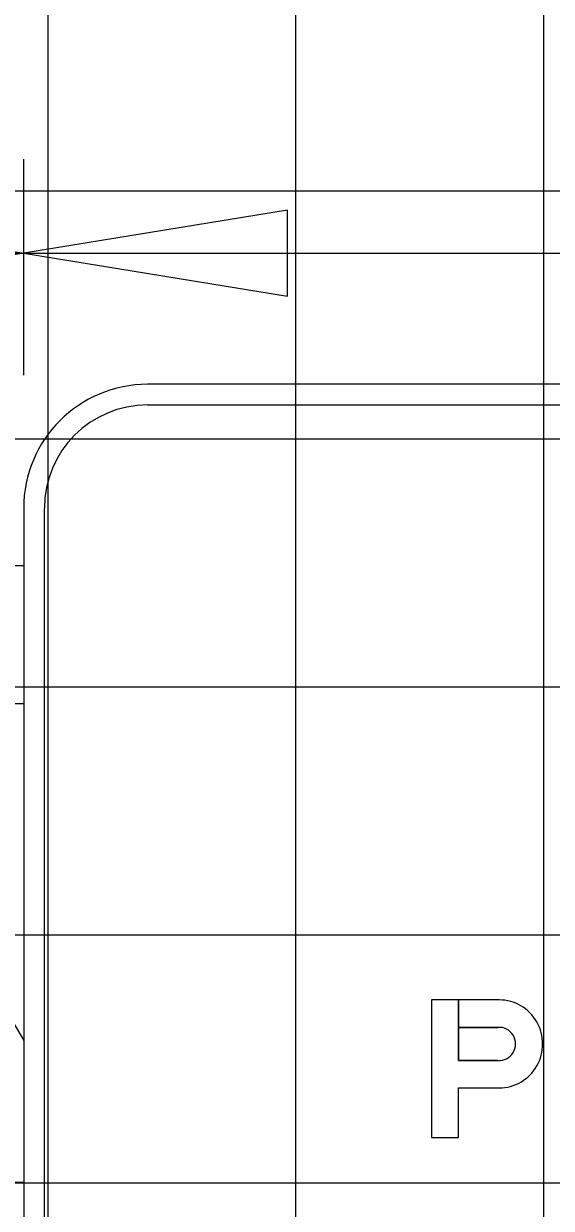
# Model space of a CAD drawing. Extents: x 1797809 to 2198143, y 249608 to 1237864.
# Drawn here: x 2196668.51 to 2196672.77, y 1237287.9 to 1237297.45 of the extents above; entities that cross this region are included whole.
import ezdxf

# ---------------------------------------------------------------- set-up
doc = ezdxf.new("R2010")
doc.units = 0
for name, color, linetype in [('GSBWFILL', 7, 'Continuous'), ('GSCOLORFILL', 7, 'Continuous'), ('GSDIMS', 7, 'Continuous'), ('GSOUTLINE', 7, 'Continuous'), ('GSSHT', 7, 'Continuous')]:
    doc.layers.add(name, color=color, linetype=linetype)

msp = doc.modelspace()

# ---------------------------------------------------------------- linework, layer by layer
at = {"layer": 'GSBWFILL'}
for points in [[(2196671.7984, 1237289.582), (2196671.7984, 1237288.4737), (2196672.0169, 1237288.4737), (2196672.0169, 1237288.8718), (2196672.3458, 1237288.8718)], [(2196672.3344, 1237289.0934), (2196672.0169, 1237289.0934), (2196672.0169, 1237289.582), (2196671.7984, 1237289.582)], [(2196672.3458, 1237289.582), (2196672.0169, 1237289.582), (2196672.0169, 1237289.3603), (2196672.3344, 1237289.3603)]]:
    msp.add_lwpolyline(points, dxfattribs=at)
for centre, major_axis, start_param, end_param in [((2196672.346, 1237289.2269), (0, 0.3551), 3.140988, 6.28379), ((2196672.3456, 1237289.2269), (0, 0.1339), 3.056611, 6.368167)]:
    msp.add_ellipse(centre, major_axis=major_axis, ratio=0.98587, start_param=start_param, end_param=end_param, dxfattribs=at)
at = {"layer": 'GSCOLORFILL'}
for p, q in [((2196697.5184, 1237294.5466), (2196669.5101, 1237294.5466)), ((2196669.5101, 1237294.3799), (2196697.5184, 1237294.3799)), ((2196668.5101, 1237293.5466), (2196668.5101, 1237286.5382)), ((2196668.6767, 1237286.5382), (2196668.6767, 1237293.5466))]:
    msp.add_line(p, q, dxfattribs=at)
for points in [[(2196671.7984, 1237289.582), (2196671.7984, 1237288.4737), (2196672.0169, 1237288.4737), (2196672.0169, 1237288.8718), (2196672.3458, 1237288.8718)], [(2196672.3344, 1237289.0934), (2196672.0169, 1237289.0934), (2196672.0169, 1237289.582), (2196671.7984, 1237289.582)], [(2196672.3458, 1237289.582), (2196672.0169, 1237289.582), (2196672.0169, 1237289.3603), (2196672.3344, 1237289.3603)]]:
    msp.add_lwpolyline(points, dxfattribs=at)
for radius in [1, 0.8333]:
    msp.add_arc((2196669.5101, 1237293.5466), radius, 90, 180, dxfattribs=at)
for centre, major_axis, start_param, end_param in [((2196672.346, 1237289.2269), (0, 0.3551), 3.140988, 6.28379), ((2196672.3456, 1237289.2269), (0, 0.1339), 3.056611, 6.368167)]:
    msp.add_ellipse(centre, major_axis=major_axis, ratio=0.98587, start_param=start_param, end_param=end_param, dxfattribs=at)
at = {"layer": 'GSDIMS'}
for p, q in [((2196668.5101, 1237294.6209), (2196668.5101, 1237296.3623)), ((2196650.4565, 1237295.6045), (2196668.5101, 1237295.6045)), ((2196668.5101, 1237295.6045), (2196698.5184, 1237295.6045)), ((2196650.9565, 1237293.0841), (2196668.5101, 1237293.0841)), ((2196650.9565, 1237291.9736), (2196668.5101, 1237291.9736)), ((2196666.9064, 1237291.9736), (2196668.5101, 1237289.2552)), ((2196650.9565, 1237288.1112), (2196668.5101, 1237288.1112))]:
    msp.add_line(p, q, dxfattribs=at)
for points in [[(2196668.5101, 1237295.6045), (2196666.3817, 1237295.2573), (2196666.3817, 1237295.9517)], [(2196668.5101, 1237295.6045), (2196670.6385, 1237295.2573), (2196670.6385, 1237295.9517)]]:
    msp.add_lwpolyline(points, close=True, dxfattribs=at)
at = {"layer": 'GSOUTLINE'}
for p, q in [((2196672.0169, 1237289.0934), (2196672.3344, 1237289.0934)), ((2196672.0169, 1237288.8718), (2196672.3458, 1237288.8718))]:
    msp.add_line(p, q, dxfattribs=at)
for points in [[(2196672.3458, 1237289.582), (2196671.7984, 1237289.582), (2196671.7984, 1237288.4737), (2196672.0169, 1237288.4737), (2196672.0169, 1237288.8718)], [(2196672.3344, 1237289.3603), (2196672.0169, 1237289.3603), (2196672.0169, 1237289.0934)]]:
    msp.add_lwpolyline(points, dxfattribs=at)
for centre, major_axis, start_param, end_param in [((2196672.346, 1237289.2269), (0, 0.3551), 3.140988, 6.28379), ((2196672.3456, 1237289.2269), (0, 0.1339), 3.056611, 6.368167)]:
    msp.add_ellipse(centre, major_axis=major_axis, ratio=0.98587, start_param=start_param, end_param=end_param, dxfattribs=at)
at = {"layer": 'GSSHT'}
for p, q in [((2196668.7065, 1237258.1062), (2196668.7065, 1237318.1062)), ((2196670.7065, 1237258.1062), (2196670.7065, 1237318.1062)), ((2196672.7065, 1237258.1062), (2196672.7065, 1237318.1062)), ((2196604.7065, 1237296.1062), (2196734.7065, 1237296.1062)), ((2196604.7065, 1237294.1062), (2196734.7065, 1237294.1062)), ((2196604.7065, 1237292.1062), (2196734.7065, 1237292.1062)), ((2196604.7065, 1237290.1062), (2196734.7065, 1237290.1062)), ((2196604.7065, 1237288.1062), (2196734.7065, 1237288.1062))]:
    msp.add_line(p, q, dxfattribs=at)

doc.saveas('drawing.dxf')
